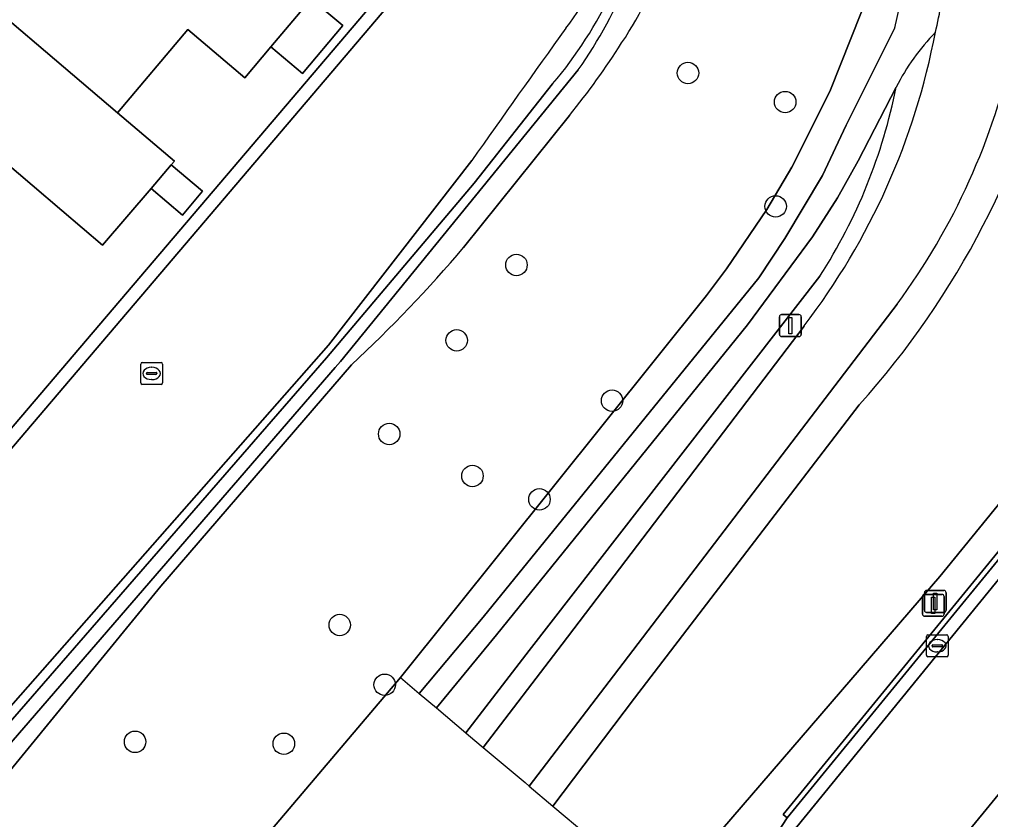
# Model space of a CAD drawing. Extents: x 156412 to 157779, y 382335 to 383768.
# Drawn here: x 157132.9 to 157177.15, y 382636.92 to 382673.4 of the extents above; entities that cross this region are included whole.
import ezdxf

# ---------------------------------------------------------------- set-up
doc = ezdxf.new("R2010")
doc.units = 0
for name, color, linetype in [('IMGEO_Berm_groen', 7, 'Continuous'), ('IMGEO_Berm_open', 7, 'Continuous'), ('IMGEO_Boom', 7, 'Continuous'), ('IMGEO_Erf', 7, 'Continuous'), ('IMGEO_Fietspad_gesloten', 7, 'Continuous'), ('IMGEO_Greppel_droge_sloot', 7, 'Continuous'), ('IMGEO_Groenvoorziening', 7, 'Continuous'), ('IMGEO_Haag', 7, 'Continuous'), ('IMGEO_Kolk', 7, 'Continuous'), ('IMGEO_Lichtmast', 7, 'Continuous'), ('IMGEO_Muur', 7, 'Continuous'), ('IMGEO_Oever', 7, 'Continuous'), ('IMGEO_Pand', 7, 'Continuous'), ('IMGEO_Rijbaan_regionaal_gesloten', 7, 'Continuous'), ('IMGEO_Rioolput', 7, 'Continuous'), ('IMGEO_Voetpad_halfverhard', 7, 'Continuous')]:
    doc.layers.add(name, color=color, linetype=linetype)

msp = doc.modelspace()

# ---------------------------------------------------------------- linework, layer by layer
at = {"layer": 'IMGEO_Berm_groen'}
for points in [[(157106.113, 382769.105), (157114.064, 382763.159), (157127.546, 382752.573), (157144.674, 382739.411), (157156.129, 382731.029), (157165.526, 382723.895), (157174.919, 382717.618), (157179.985, 382713.417), (157186.602, 382702.845), (157190.209, 382693.224), (157190.471, 382690.402), (157190.517, 382689.902), (157190.931, 382685.451), (157190.977, 382684.951), (157191.325, 382681.198), (157190.295, 382670.03), (157187.976, 382664.533), (157185.551, 382661.148), (157174.841, 382648.006), (157162.204, 382633.323), (157164.106, 382631.721), (157164.106, 382631.721)], [(157167.229, 382636), (157167.876, 382636.993), (157167.705, 382637.145), (157201.033, 382677.904), (157201.372, 382678.321), (157202.126, 382679.248)], [(157205.246, 382671.942), (157168.969, 382627.623), (157170.042, 382626.719), (157173.21, 382624.049), (157173.825, 382623.531)], [(157172.848, 382670.312), (157171.125, 382666.95), (157170.179, 382665.261), (157169.042, 382663.493), (157166.077, 382659.474), (157154.631, 382645.346), (157151.9, 382642.007), (157153.241, 382640.877)], [(157153.241, 382640.877), (157156.127, 382644.626), (157169.375, 382661.699)], [(157169.375, 382661.699), (157156.127, 382644.626), (157153.241, 382640.877), (157153.369, 382640.769), (157154.034, 382640.209)], [(157172.896, 382660.416), (157159.765, 382643.217), (157156.125, 382638.447)], [(157154.034, 382640.209), (157154.034, 382640.209), (157157.625, 382644.912), (157168.653, 382659.422)], [(157156.125, 382638.447), (157157.21, 382637.533), (157160.92, 382642.457), (157171.169, 382655.824)]]:
    msp.add_lwpolyline(points, dxfattribs=at)
for centre, radius, start, end in [((157142.17, 382681.871), 38.979, 318.0693, 347.3956), ((157143.361, 382678.762), 31.839, 322.5962, 349.2297), ((157182.027, 382665.628), 10.305, 135.8006, 152.9637), ((157147.917, 382678.781), 31.003, 323.6755, 347.7693), ((157148.533, 382675.11), 24.784, 327.2409, 348.8378), ((157148.533, 382675.11), 24.784, 327.2409, 348.8378)]:
    msp.add_arc(centre, radius, start, end, dxfattribs=at)
at = {"layer": 'IMGEO_Berm_open'}
msp.add_lwpolyline([(157202.304, 382679.102), (157201.493, 382678.105), (157201.155, 382677.689), (157167.876, 382636.993), (157167.229, 382636), (157168.324, 382636.594), (157189.32, 382662.344), (157200.707, 382676.17), (157201.482, 382677.129), (157201.817, 382677.544), (157202.775, 382678.73)], dxfattribs=at)
at = {"layer": 'IMGEO_Boom'}
for centre in [(157163.364, 382670.955), (157167.792, 382669.632), (157167.358, 382664.874), (157155.548, 382662.205), (157152.823, 382658.767), (157159.904, 382656.016), (157149.748, 382654.498), (157153.543, 382652.585), (157156.596, 382651.519), (157147.494, 382645.79), (157149.544, 382643.065), (157138.169, 382640.463), (157144.947, 382640.375)]:
    msp.add_circle(centre, 0.489, dxfattribs=at)
at = {"layer": 'IMGEO_Erf'}
for points in [[(157086.52, 382645.573), (157081.52, 382639.615), (157078.713, 382636.298), (157083.884, 382631.949), (157100.928, 382617.614), (157154.388, 382680.475), (157057.061, 382763.075), (157025.206, 382732.962), (157021.009, 382728.308), (156999.775, 382703.233), (157017.757, 382688.01), (157023.217, 382683.387), (157030.997, 382692.595)], [(157128.53, 382699.388), (157144.908, 382685.505), (157145.549, 382686.261), (157151.84, 382680.92), (157149.275, 382677.933), (157146.187, 382674.338), (157147.628, 382673.12), (157145.794, 382670.935), (157144.349, 382672.147), (157143.164, 382670.735), (157140.572, 382672.935), (157137.37, 382669.137), (157139.969, 382666.945), (157139.819, 382666.769), (157141.244, 382665.567), (157140.325, 382664.477), (157138.894, 382665.684), (157136.691, 382663.101), (157134.835, 382664.683), (157132.126, 382666.994)]]:
    msp.add_lwpolyline(points, dxfattribs=at)
at = {"layer": 'IMGEO_Fietspad_gesloten'}
for points in [[(157156.125, 382638.447), (157159.765, 382643.217), (157172.896, 382660.416)], [(157168.653, 382659.422), (157157.625, 382644.912), (157154.034, 382640.209), (157154.034, 382640.209), (157155.94, 382638.603), (157156.125, 382638.447)]]:
    msp.add_lwpolyline(points, dxfattribs=at)
for centre, radius, start, end in [((157161.297, 382676.137), 13.75, 346.0079, 357.238), ((157143.361, 382678.762), 31.839, 322.5962, 349.2297), ((157147.917, 382678.781), 31.003, 323.6755, 347.7693)]:
    msp.add_arc(centre, radius, start, end, dxfattribs=at)
at = {"layer": 'IMGEO_Greppel_droge_sloot'}
for points in [[(157104.993, 382608.584), (157147.284, 382657.525), (157147.522, 382657.801), (157158.363, 382671.096)], [(157157.196, 382670.456), (157153.613, 382665.935), (157146.888, 382657.977), (157104.357, 382609.021)]]:
    msp.add_lwpolyline(points, dxfattribs=at)
for centre, radius, start, end in [((157140.293, 382683.729), 22.048, 325.0423, 350.6315), ((157142.087, 382683.171), 19.747, 319.9174, 349.301)]:
    msp.add_arc(centre, radius, start, end, dxfattribs=at)
at = {"layer": 'IMGEO_Groenvoorziening'}
for points in [[(157011.707, 382738.044), (157006.52, 382732.171), (157001.661, 382726.453), (157000, 382724.503), (156991.453, 382714.46), (156988.32, 382710.777), (156987.641, 382709.812), (157015.939, 382685.815), (157017.374, 382687.547), (156998.927, 382703.165), (157024.771, 382733.376), (157057.039, 382763.88), (157155.234, 382680.544), (157100.998, 382616.771), (157083.499, 382631.489), (157081.911, 382629.591), (157080.851, 382628.303), (157077.523, 382624.341), (157075.646, 382626.03)], [(157151.355, 382702.489), (157152.041, 382702.128), (157163.816, 382698.662), (157165.226, 382697.822), (157166.909, 382696.477), (157168.117, 382695.205), (157169.023, 382693.997), (157169.907, 382692.484), (157170.511, 382691.108), (157171.061, 382689.292), (157171.801, 382685.742), (157172.103, 382683.586), (157172.23, 382681.434), (157172.195, 382679.433), (157171.957, 382677.035), (157171.274, 382673.753), (157169.832, 382670.118), (157168.098, 382666.662), (157166.958, 382664.734), (157165.123, 382662.025), (157164.203, 382660.811), (157150.26, 382643.389), (157151.116, 382642.668)], [(157134.779, 382625.123), (157134.783, 382625.128), (157150.26, 382643.389), (157164.203, 382660.811), (157165.123, 382662.025), (157166.958, 382664.734), (157168.098, 382666.662), (157169.832, 382670.118), (157171.274, 382673.753), (157171.957, 382677.035), (157172.195, 382679.433), (157172.23, 382681.434), (157172.103, 382683.586), (157171.801, 382685.742), (157171.061, 382689.292), (157170.511, 382691.108), (157169.907, 382692.484), (157169.023, 382693.997), (157168.117, 382695.205), (157166.909, 382696.477), (157165.226, 382697.822), (157163.816, 382698.662)], [(157151.116, 382642.668), (157154.036, 382646.145), (157166.591, 382661.619), (157167.774, 382663.406), (157169.49, 382666.278), (157170.566, 382668.581), (157172.792, 382673.02)], [(157157.964, 382669.026), (157153.139, 382663.001)], [(157146.978, 382658.541), (157153.513, 382666.961)], [(157162.204, 382633.323), (157174.841, 382648.006), (157185.551, 382661.148)], [(157103.531, 382609.159), (157146.978, 382658.541)], [(157148.023, 382657.655), (157139.342, 382647.567), (157122.211, 382626.599)], [(157171.169, 382655.824), (157160.92, 382642.457), (157157.21, 382637.533), (157158.807, 382636.187), (157160.928, 382634.399), (157162.204, 382633.323)], [(157134.779, 382625.123), (157150.26, 382643.389), (157134.783, 382625.128), (157134.779, 382625.123)]]:
    msp.add_lwpolyline(points, dxfattribs=at)
msp.add_lwpolyline([(157155.234, 382680.544), (157057.039, 382763.88), (157024.771, 382733.376), (156998.927, 382703.165), (157017.374, 382687.547), (157017.757, 382688.01), (156999.775, 382703.233), (157021.009, 382728.308), (157025.206, 382732.962), (157057.061, 382763.075), (157154.388, 382680.475), (157100.928, 382617.614), (157083.884, 382631.949), (157083.499, 382631.489), (157100.998, 382616.771)], close=True, dxfattribs=at)
for centre, radius, start, end in [((157141.086, 382680.395), 32.552, 346.9063, 13.9372), ((157148.012, 382680.566), 12.371, 322.2718, 5.7619), ((157146.124, 382681.842), 17.107, 326.2028, 358.963), ((157142.17, 382681.871), 38.979, 318.0693, 347.3956), ((157688.149, 382292.071), 652.977, 144.312251, 144.961603), ((157130.776, 382691.107), 35.025, 320.9183, 327.574), ((157106.434, 382702.576), 61.217, 312.79452, 319.7243)]:
    msp.add_arc(centre, radius, start, end, dxfattribs=at)
at = {"layer": 'IMGEO_Haag'}
msp.add_lwpolyline([(157155.234, 382680.544), (157057.039, 382763.88), (157024.771, 382733.376), (156998.927, 382703.165), (157017.374, 382687.547), (157017.757, 382688.01), (156999.775, 382703.233), (157021.009, 382728.308), (157025.206, 382732.962), (157057.061, 382763.075), (157154.388, 382680.475), (157100.928, 382617.614), (157083.884, 382631.949), (157083.499, 382631.489), (157100.998, 382616.771)], close=True, dxfattribs=at)
at = {"layer": 'IMGEO_Kolk'}
for p, q in [((157174.225, 382644.417), (157174.225, 382645.269)), ((157174.3, 382645.343), (157175.152, 382645.343)), ((157174.713, 382645.123), (157174.738, 382645.123)), ((157175.226, 382645.269), (157175.226, 382644.417)), ((157174.484, 382644.837), (157174.484, 382644.849)), ((157174.922, 382644.8), (157174.524, 382644.8)), ((157174.527, 382644.886), (157174.925, 382644.886)), ((157174.968, 382644.849), (157174.968, 382644.837)), ((157175.152, 382644.343), (157174.3, 382644.343)), ((157174.736, 382644.563), (157174.711, 382644.563))]:
    msp.add_line(p, q, dxfattribs=at)
for points in [[(157174.225, 382644.417), (157174.225, 382645.269)], [(157174.3, 382645.343), (157175.152, 382645.343)], [(157175.226, 382645.269), (157175.226, 382644.417)], [(157175.152, 382644.343), (157174.3, 382644.343)]]:
    msp.add_lwpolyline(points, dxfattribs=at)
for centre, radius, start, end in [((157174.302, 382645.267), 0.0765, 91.552, 178.448), ((157174.302, 382645.267), 0.0765, 91.552, 178.448), ((157175.15, 382645.267), 0.0765, 1.552, 88.448), ((157175.15, 382645.267), 0.0765, 1.552, 88.448), ((157174.524, 382644.846), 0.0403, 85.8775, 175.7526), ((157174.521, 382644.836), 0.0366, 178.938, 274.7102), ((157174.925, 382644.843), 0.043, 264.8664, 352.4533), ((157174.929, 382644.848), 0.0386, 1.7309, 96.639), ((157174.302, 382644.419), 0.0765, 181.552, 268.448), ((157174.302, 382644.419), 0.0765, 181.552, 268.448), ((157175.15, 382644.419), 0.0765, 271.552, 358.448), ((157175.15, 382644.419), 0.0765, 271.552, 358.448)]:
    msp.add_arc(centre, radius, start, end, dxfattribs=at)
for centre, major_axis, ratio, start_param, end_param in [((157174.712, 382644.843), (-0.387, 0.002), 0.722429, 4.712389, 7.853982), ((157174.737, 382644.843), (-0.39, 0.002), 0.717154, 1.570796, 4.712389)]:
    msp.add_ellipse(centre, major_axis=major_axis, ratio=ratio, start_param=start_param, end_param=end_param, dxfattribs=at)
at = {"layer": 'IMGEO_Lichtmast'}
for p, q in [((157167.532, 382659.04), (157167.532, 382659.84)), ((157167.532, 382659.84), (157167.532, 382659.04)), ((157167.632, 382659.94), (157168.422, 382659.94)), ((157168.422, 382659.94), (157167.632, 382659.94)), ((157168.522, 382659.84), (157168.522, 382659.04)), ((157168.522, 382659.04), (157168.522, 382659.84)), ((157168.422, 382658.94), (157167.632, 382658.94)), ((157167.632, 382658.94), (157168.422, 382658.94)), ((157174.137, 382646.463), (157174.137, 382647.263)), ((157174.137, 382647.263), (157174.137, 382646.463)), ((157174.237, 382647.363), (157175.027, 382647.363)), ((157175.027, 382647.363), (157174.237, 382647.363)), ((157175.127, 382647.263), (157175.127, 382646.463)), ((157175.127, 382646.463), (157175.127, 382647.263)), ((157174.046, 382646.287), (157174.046, 382647.087)), ((157174.046, 382647.087), (157174.046, 382646.287)), ((157174.146, 382647.187), (157174.936, 382647.187)), ((157174.936, 382647.187), (157174.146, 382647.187)), ((157175.036, 382647.087), (157175.036, 382646.287)), ((157175.036, 382646.287), (157175.036, 382647.087)), ((157175.027, 382646.363), (157174.237, 382646.363)), ((157174.237, 382646.363), (157175.027, 382646.363)), ((157174.936, 382646.187), (157174.146, 382646.187)), ((157174.146, 382646.187), (157174.936, 382646.187))]:
    msp.add_line(p, q, dxfattribs=at)
for points in [[(157167.952, 382659.815), (157168.102, 382659.815), (157168.102, 382659.065), (157167.952, 382659.065), (157167.952, 382659.815)], [(157174.557, 382647.238), (157174.707, 382647.238), (157174.707, 382646.488), (157174.557, 382646.488), (157174.557, 382647.238)], [(157174.466, 382647.062), (157174.616, 382647.062), (157174.616, 382646.312), (157174.466, 382646.312), (157174.466, 382647.062)]]:
    msp.add_lwpolyline(points, dxfattribs=at)
for centre, start, end in [((157167.632, 382659.84), 90, 180), ((157167.632, 382659.84), 90, 180), ((157168.422, 382659.84), 0, 90), ((157168.422, 382659.84), 360, 90), ((157167.632, 382659.04), 180, 270), ((157167.632, 382659.04), 180, 270), ((157168.422, 382659.04), 270, 0), ((157168.422, 382659.04), 270, 0), ((157174.237, 382647.263), 90, 180), ((157174.237, 382647.263), 90, 180), ((157175.027, 382647.263), 0, 90), ((157175.027, 382647.263), 360, 90), ((157174.146, 382647.087), 90, 180), ((157174.146, 382647.087), 90, 180), ((157174.936, 382647.087), 0, 90), ((157174.936, 382647.087), 360, 90), ((157174.237, 382646.463), 180, 270), ((157174.237, 382646.463), 180, 270), ((157175.027, 382646.463), 270, 0), ((157175.027, 382646.463), 270, 0), ((157174.146, 382646.287), 180, 270), ((157174.146, 382646.287), 180, 270), ((157174.936, 382646.287), 270, 0), ((157174.936, 382646.287), 270, 0)]:
    msp.add_arc(centre, 0.1, start, end, dxfattribs=at)
at = {"layer": 'IMGEO_Muur'}
msp.add_lwpolyline([(157202.126, 382679.248), (157201.372, 382678.321), (157201.033, 382677.904), (157167.705, 382637.145), (157167.876, 382636.993), (157201.155, 382677.689)], dxfattribs=at)
at = {"layer": 'IMGEO_Oever'}
for points in [[(157158.363, 382671.096), (157147.522, 382657.801), (157147.284, 382657.525), (157104.993, 382608.584)], [(157104.357, 382609.021), (157146.888, 382657.977), (157153.613, 382665.935), (157157.196, 382670.456)], [(157153.139, 382663.001), (157157.964, 382669.026)], [(157153.513, 382666.961), (157146.978, 382658.541), (157103.531, 382609.159)], [(157122.211, 382626.599), (157139.342, 382647.567), (157148.023, 382657.655)]]:
    msp.add_lwpolyline(points, dxfattribs=at)
for centre, radius, start, end in [((157148.012, 382680.566), 12.371, 322.2718, 5.7619), ((157146.124, 382681.842), 17.107, 326.2028, 358.963), ((157140.293, 382683.729), 22.048, 325.0423, 350.6315), ((157142.087, 382683.171), 19.747, 319.9174, 349.301), ((157688.149, 382292.071), 652.977, 144.312251, 144.961603), ((157130.776, 382691.107), 35.025, 320.9183, 327.574), ((157106.434, 382702.576), 61.217, 312.79452, 319.7243)]:
    msp.add_arc(centre, radius, start, end, dxfattribs=at)
at = {"layer": 'IMGEO_Pand'}
for points in [[(157130.881, 382687.273), (157127.291, 382682.988), (157127.504, 382682.81), (157131.89, 382679.135), (157129.258, 382676.052), (157137.37, 382669.137), (157140.572, 382672.935), (157143.164, 382670.735), (157144.349, 382672.147), (157146.187, 382674.338)], [(157129.258, 382676.052), (157126.376, 382672.678), (157122.029, 382676.356), (157121.796, 382676.554), (157118.089, 382672.174), (157128.91, 382663.224), (157132.126, 382666.994), (157134.835, 382664.683), (157136.691, 382663.101), (157138.894, 382665.684), (157139.819, 382666.769), (157139.969, 382666.945), (157137.37, 382669.137)], [(157146.187, 382674.338), (157144.349, 382672.147), (157145.794, 382670.935), (157147.628, 382673.12)], [(157139.819, 382666.769), (157138.894, 382665.684), (157140.325, 382664.477), (157141.244, 382665.567)]]:
    msp.add_lwpolyline(points, close=True, dxfattribs=at)
at = {"layer": 'IMGEO_Rijbaan_regionaal_gesloten'}
for points in [[(157202.775, 382678.73), (157201.817, 382677.544), (157201.482, 382677.129), (157200.707, 382676.17), (157189.32, 382662.344), (157168.324, 382636.594), (157167.229, 382636)], [(157164.106, 382631.721), (157164.106, 382631.721), (157164.165, 382631.671), (157168.969, 382627.623), (157205.246, 382671.942), (157205.503, 382672.255), (157205.568, 382672.335), (157207.608, 382674.832)]]:
    msp.add_lwpolyline(points, dxfattribs=at)
at = {"layer": 'IMGEO_Rioolput'}
for p, q in [((157138.423, 382656.834), (157138.423, 382657.686)), ((157138.498, 382657.76), (157139.35, 382657.76)), ((157138.911, 382657.54), (157138.936, 382657.54)), ((157139.424, 382657.686), (157139.424, 382656.834)), ((157138.682, 382657.254), (157138.682, 382657.266)), ((157139.12, 382657.217), (157138.722, 382657.217)), ((157138.725, 382657.303), (157139.123, 382657.303)), ((157138.934, 382656.98), (157138.909, 382656.98)), ((157139.166, 382657.266), (157139.166, 382657.254)), ((157139.35, 382656.76), (157138.498, 382656.76))]:
    msp.add_line(p, q, dxfattribs=at)
for points in [[(157138.423, 382656.834), (157138.423, 382657.686)], [(157138.498, 382657.76), (157139.35, 382657.76)], [(157139.424, 382657.686), (157139.424, 382656.834)], [(157139.35, 382656.76), (157138.498, 382656.76)]]:
    msp.add_lwpolyline(points, dxfattribs=at)
for centre, radius, start, end in [((157138.5, 382657.684), 0.0765, 91.552, 178.448), ((157138.5, 382657.684), 0.0765, 91.552, 178.448), ((157139.348, 382657.684), 0.0765, 1.552, 88.448), ((157139.348, 382657.684), 0.0765, 1.552, 88.448), ((157138.722, 382657.263), 0.0403, 85.8775, 175.7526), ((157138.719, 382657.253), 0.0366, 178.938, 274.7102), ((157139.123, 382657.26), 0.043, 264.8664, 352.4533), ((157139.127, 382657.265), 0.0386, 1.7309, 96.639), ((157138.5, 382656.836), 0.0765, 181.552, 268.448), ((157138.5, 382656.836), 0.0765, 181.552, 268.448), ((157139.348, 382656.836), 0.0765, 271.552, 358.448), ((157139.348, 382656.836), 0.0765, 271.552, 358.448)]:
    msp.add_arc(centre, radius, start, end, dxfattribs=at)
for centre, major_axis, ratio, start_param, end_param in [((157138.91, 382657.26), (-0.387, 0.002), 0.722429, 4.712389, 7.853982), ((157138.935, 382657.26), (-0.39, 0.002), 0.717154, 1.570796, 4.712389)]:
    msp.add_ellipse(centre, major_axis=major_axis, ratio=ratio, start_param=start_param, end_param=end_param, dxfattribs=at)
at = {"layer": 'IMGEO_Voetpad_halfverhard'}
for points in [[(157172.792, 382673.02), (157170.566, 382668.581), (157169.49, 382666.278), (157167.774, 382663.406), (157166.591, 382661.619), (157154.036, 382646.145), (157151.116, 382642.668), (157151.9, 382642.007)], [(157151.9, 382642.007), (157154.631, 382645.346), (157166.077, 382659.474), (157169.042, 382663.493), (157170.179, 382665.261), (157171.125, 382666.95), (157172.848, 382670.312)]]:
    msp.add_lwpolyline(points, dxfattribs=at)
for centre, radius, start, end in [((157141.086, 382680.395), 32.552, 346.9063, 13.9372), ((157161.297, 382676.137), 13.75, 346.0079, 357.238), ((157182.027, 382665.628), 10.305, 135.8006, 152.9637)]:
    msp.add_arc(centre, radius, start, end, dxfattribs=at)

doc.saveas('drawing.dxf')
